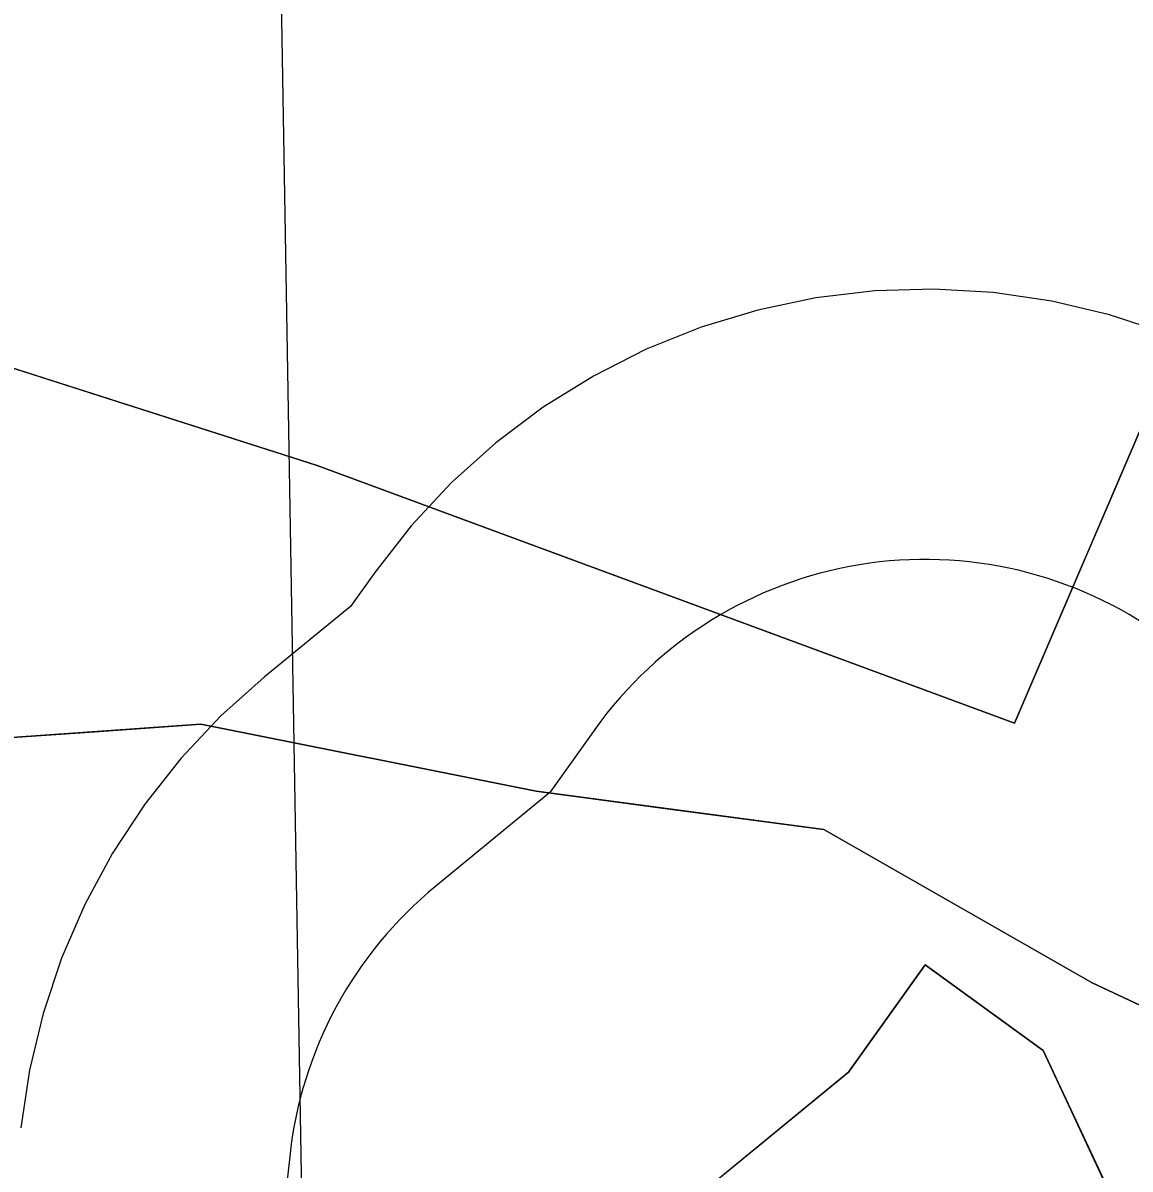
# Model space of a CAD drawing. Extents: x -690419 to -685080, y -987825 to -981190.
# Drawn here: x -686286.7 to -686204.8, y -987253.7 to -987168.9 of the extents above; entities that cross this region are included whole.
import ezdxf

# ---------------------------------------------------------------- set-up
doc = ezdxf.new("R2010")
doc.units = 0
for name, color, linetype in [('Archeologická naleziště (S)', 7, 'Continuous'), ('BPEJ (S) - hranice', 7, 'Continuous'), ('BPEJ I-II ochrana', 7, 'Continuous'), ('Docházková izochrona BUS (S)', 7, 'Continuous'), ('Lesy hospodářské', 7, 'Continuous'), ('OP lesa 30 m (S)', 7, 'Continuous'), ('OP lesa 50 m (S)', 7, 'Continuous'), ('Plochy lesní všeobecné LU (S)', 7, 'Continuous'), ('Plochy smíšené nezastavěného území všeobecné MU (S)', 7, 'Continuous'), ('Plochy zemědělské všeobecné AU (S)', 7, 'Continuous'), ('Regulační bloky STABILIZOVANÉ (S)', 7, 'Continuous')]:
    doc.layers.add(name, color=color, linetype=linetype)

msp = doc.modelspace()

# ---------------------------------------------------------------- linework, layer by layer
at = {"layer": 'Archeologická naleziště (S)'}
msp.add_lwpolyline([(-686265.125, -987310.625), (-686275.938, -986674.562), (-686065.062, -986760.812), (-685797.25, -987196.562)], close=True, dxfattribs=at)
at = {"layer": 'BPEJ (S) - hranice'}
for points in [[(-686036.79, -987241.37), (-686066.56, -987241.37), (-686088.53, -987247.04), (-686111.92, -987254.84), (-686126.81, -987259.09), (-686141.69, -987260.51), (-686146.4, -987259.87), (-686155.16, -987257.67), (-686168.63, -987254.13), (-686184.93, -987250.59), (-686207.61, -987239.95), (-686227.46, -987228.61), (-686248.72, -987225.78), (-686273.53, -987220.82), (-686298.69, -987222.59)], [(-686298.69, -987222.59), (-686273.53, -987220.82), (-686248.72, -987225.78), (-686227.46, -987228.61), (-686207.61, -987239.95), (-686184.93, -987250.59), (-686168.63, -987254.13), (-686155.16, -987257.67), (-686146.4, -987259.87), (-686141.69, -987260.51), (-686126.81, -987259.09), (-686111.92, -987254.84), (-686088.53, -987247.04), (-686066.56, -987241.37), (-686036.79, -987241.37)]]:
    msp.add_lwpolyline(points, dxfattribs=at)
at = {"layer": 'BPEJ I-II ochrana'}
msp.add_line((-686292.336, -987222.143), (-686281.397, -987221.373), dxfattribs=at)
for points in [[(-686281.397, -987221.373), (-686273.53, -987220.82), (-686248.72, -987225.78), (-686239.02, -987227.071)], [(-686239.02, -987227.071), (-686227.46, -987228.61), (-686207.61, -987239.95), (-686184.93, -987250.59), (-686176.991, -987252.314)]]:
    msp.add_lwpolyline(points, dxfattribs=at)
at = {"layer": 'Docházková izochrona BUS (S)'}
msp.add_arc((-686098.232, -987012.236), 400, 19.15631, 249.34916, dxfattribs=at)
at = {"layer": 'Lesy hospodářské'}
msp.add_lwpolyline([(-686219.35, -987285.12), (-686226.18, -987298.48), (-686235.06, -987295.34), (-686239.67, -987279.77), (-686237.13, -987255.99), (-686225.62, -987246.55), (-686219.97, -987238.63), (-686211.23, -987244.96), (-686205.67, -987256.85), (-686205.81, -987268.88), (-686213.58, -987269.26)], close=True, dxfattribs=at)
at = {"layer": 'OP lesa 30 m (S)'}
msp.add_line((-686266.96, -987252.804), (-686269.5, -987276.584), dxfattribs=at)
msp.add_lwpolyline([(-686244.392, -987221.207), (-686247.727, -987225.882), (-686256.155, -987232.794)], dxfattribs=at)
for centre, start, end in [((-686219.97, -987238.63), 54.08583, 144.49655), ((-686237.13, -987255.99), 129.35711, 173.90321)]:
    msp.add_arc(centre, 30, start, end, dxfattribs=at)
at = {"layer": 'OP lesa 50 m (S)'}
msp.add_lwpolyline([(-686202.177, -987191.902), (-686206.337, -987190.524), (-686210.601, -987189.515), (-686214.937, -987188.883), (-686219.312, -987188.634), (-686223.691, -987188.768), (-686228.043, -987189.285), (-686232.332, -987190.181), (-686236.526, -987191.45), (-686240.593, -987193.081), (-686244.502, -987195.061), (-686248.223, -987197.376), (-686251.726, -987200.008), (-686254.985, -987202.937), (-686257.976, -987206.14), (-686260.675, -987209.592), (-686262.466, -987212.103), (-686268.838, -987217.329), (-686272.055, -987220.209), (-686275.012, -987223.356), (-686277.687, -987226.746), (-686280.059, -987230.354), (-686282.11, -987234.153), (-686283.827, -987238.116), (-686285.195, -987242.211), (-686286.204, -987246.41), (-686286.848, -987250.679)], dxfattribs=at)
at = {"layer": 'Plochy lesní všeobecné LU (S)'}
msp.add_lwpolyline([(-686213.58, -987269.26), (-686219.35, -987285.12), (-686226.18, -987298.48), (-686235.06, -987295.34), (-686239.67, -987279.77), (-686237.13, -987255.99), (-686225.62, -987246.55), (-686219.97, -987238.63), (-686211.23, -987244.96), (-686205.67, -987256.85), (-686205.81, -987268.88)], close=True, dxfattribs=at)
at = {"layer": 'Plochy smíšené nezastavěného území všeobecné MU (S)'}
for p, q in [((-686213.36, -987220.73), (-686200.84, -987191.53)), ((-686293.77, -987192.46), (-686264.93, -987201.68)), ((-686264.93, -987201.68), (-686213.36, -987220.73)), ((-686219.97, -987238.63), (-686225.62, -987246.55)), ((-686211.23, -987244.96), (-686219.97, -987238.63)), ((-686205.67, -987256.85), (-686211.23, -987244.96)), ((-686225.62, -987246.55), (-686237.13, -987255.99))]:
    msp.add_line(p, q, dxfattribs=at)
at = {"layer": 'Plochy zemědělské všeobecné AU (S)'}
msp.add_lwpolyline([(-686214.25, -987145.21), (-686161.33, -987170.88), (-686162.97, -987174.48), (-686155.51, -987177.88), (-686146.92, -987173.65), (-686141.43, -987178.92), (-686147.17, -987183.17), (-686154.44, -987186.14), (-686200.84, -987191.53), (-686213.36, -987220.73), (-686264.93, -987201.68), (-686293.77, -987192.46), (-686325.09, -987189.05), (-686324.83, -987196.04), (-686317.52, -987214.19), (-686317.77, -987215.55), (-686403.42, -987212.43), (-686489.95, -987213.5), (-686515.47, -987206.98), (-686526.61, -987192.87), (-686538.94, -987169.48), (-686550.73, -987149.79)], dxfattribs=at)
at = {"layer": 'Regulační bloky STABILIZOVANÉ (S)'}
for p, q in [((-686213.36, -987220.73), (-686200.84, -987191.53)), ((-686293.77, -987192.46), (-686264.93, -987201.68)), ((-686264.93, -987201.68), (-686213.36, -987220.73)), ((-686219.97, -987238.63), (-686225.62, -987246.55)), ((-686211.23, -987244.96), (-686219.97, -987238.63)), ((-686205.67, -987256.85), (-686211.23, -987244.96)), ((-686225.62, -987246.55), (-686237.13, -987255.99))]:
    msp.add_line(p, q, dxfattribs=at)
msp.add_lwpolyline([(-686214.25, -987145.21), (-686161.33, -987170.88), (-686162.97, -987174.48), (-686155.51, -987177.88), (-686146.92, -987173.65), (-686141.43, -987178.92), (-686147.17, -987183.17), (-686154.44, -987186.14), (-686200.84, -987191.53), (-686213.36, -987220.73), (-686264.93, -987201.68), (-686293.77, -987192.46), (-686325.09, -987189.05), (-686324.83, -987196.04), (-686317.52, -987214.19), (-686317.77, -987215.55), (-686403.42, -987212.43), (-686489.95, -987213.5), (-686515.47, -987206.98), (-686526.61, -987192.87), (-686538.94, -987169.48), (-686550.73, -987149.79)], dxfattribs=at)
msp.add_lwpolyline([(-686213.58, -987269.26), (-686219.35, -987285.12), (-686226.18, -987298.48), (-686235.06, -987295.34), (-686239.67, -987279.77), (-686237.13, -987255.99), (-686225.62, -987246.55), (-686219.97, -987238.63), (-686211.23, -987244.96), (-686205.67, -987256.85), (-686205.81, -987268.88)], close=True, dxfattribs=at)

doc.saveas('drawing.dxf')
